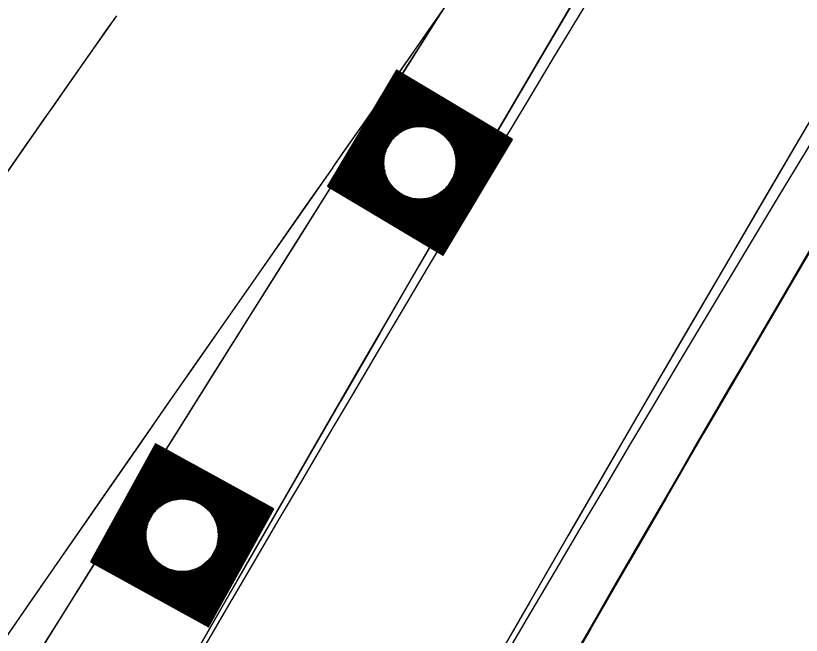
# Model space of a CAD drawing. Extents: x 14104283 to 14128447, y 8633203 to 8671666.
# Drawn here: x 14119076 to 14119111.67, y 8668780.45 to 8668808.59 of the extents above; entities that cross this region are included whole.
import ezdxf

# ---------------------------------------------------------------- set-up
doc = ezdxf.new("R2010")
doc.units = 0
for name, color, linetype in [('dsnCellElements', 7, 'Continuous'), ('dsnShadingPaved', 7, 'Continuous'), ('dsnStdLabel', 7, 'Continuous'), ('dsnStgShadingPrevPav', 7, 'Continuous'), ('dsnTapeExistingChannelizingLaneYellow', 7, 'Continuous'), ('dsnTapeRemoveChannelizingWhite', 7, 'Continuous'), ('dsnTapeRemoveChannelizingYellow', 7, 'Continuous')]:
    doc.layers.add(name, color=color, linetype=linetype)

msp = doc.modelspace()

# ---------------------------------------------------------------- linework, layer by layer
at = {"layer": 'dsnCellElements'}
for centre in [(14119094.353, 8668801.906), (14119083.556, 8668784.99)]:
    msp.add_circle(centre, 1.65, dxfattribs=at)
at = {"layer": 'dsnShadingPaved'}
for centre, radius, start, end in [((14116224.945, 8670811.467), 3500, 324.954927, 327.159261), ((14121955.849, 8666791.923), 3512, 144.954928, 152.692114), ((14121955.849, 8666791.923), 3512, 144.954928, 145.38458), ((14121955.849, 8666791.923), 3500, 144.954928, 152.692114)]:
    msp.add_arc(centre, radius, start, end, dxfattribs=at)
at = {"layer": 'dsnStdLabel'}
for points in [[(14119095.412, 8668797.706), (14119098.552, 8668802.966), (14119093.293, 8668806.106), (14119090.153, 8668800.847), (14119095.412, 8668797.706)], [(14119095.409, 8668797.708), (14119098.548, 8668802.965), (14119093.294, 8668806.102), (14119090.157, 8668800.848), (14119095.414, 8668797.709)], [(14119095.406, 8668797.71), (14119098.543, 8668802.963), (14119093.295, 8668806.097), (14119090.162, 8668800.849), (14119095.415, 8668797.712)], [(14119095.449, 8668797.846), (14119098.498, 8668802.952), (14119093.307, 8668806.052), (14119090.207, 8668800.861), (14119095.432, 8668797.74)], [(14119095.438, 8668797.891), (14119098.453, 8668802.941), (14119093.318, 8668806.007), (14119090.252, 8668800.872), (14119095.449, 8668797.769)], [(14119095.426, 8668797.936), (14119098.408, 8668802.929), (14119093.33, 8668805.961), (14119090.297, 8668800.883), (14119095.466, 8668797.797)], [(14119095.415, 8668797.981), (14119098.362, 8668802.918), (14119093.341, 8668805.916), (14119090.343, 8668800.895), (14119095.449, 8668797.846)], [(14119095.403, 8668798.027), (14119098.317, 8668802.906), (14119093.353, 8668805.871), (14119090.388, 8668800.906), (14119095.438, 8668797.891)], [(14119095.392, 8668798.072), (14119098.272, 8668802.895), (14119093.364, 8668805.826), (14119090.433, 8668800.918), (14119095.426, 8668797.936)], [(14119095.381, 8668798.117), (14119098.227, 8668802.883), (14119093.375, 8668805.78), (14119090.478, 8668800.929), (14119095.415, 8668797.981)], [(14119095.369, 8668798.162), (14119098.181, 8668802.872), (14119093.387, 8668805.735), (14119090.524, 8668800.94), (14119095.403, 8668798.027)], [(14119095.358, 8668798.208), (14119098.136, 8668802.861), (14119093.398, 8668805.69), (14119090.569, 8668800.952), (14119095.392, 8668798.072)], [(14119095.346, 8668798.253), (14119098.091, 8668802.849), (14119093.41, 8668805.645), (14119090.614, 8668800.963), (14119095.381, 8668798.117)], [(14119095.335, 8668798.298), (14119098.046, 8668802.838), (14119093.421, 8668805.599), (14119090.66, 8668800.975), (14119095.369, 8668798.162)], [(14119095.324, 8668798.343), (14119098, 8668802.826), (14119093.432, 8668805.554), (14119090.705, 8668800.986), (14119095.358, 8668798.208)], [(14119095.312, 8668798.389), (14119097.955, 8668802.815), (14119093.444, 8668805.509), (14119090.75, 8668800.998), (14119095.346, 8668798.253)], [(14119095.301, 8668798.434), (14119097.91, 8668802.804), (14119093.455, 8668805.464), (14119090.795, 8668801.009), (14119095.335, 8668798.298)], [(14119095.289, 8668798.479), (14119097.865, 8668802.792), (14119093.467, 8668805.418), (14119090.841, 8668801.02), (14119095.324, 8668798.343)], [(14119095.278, 8668798.524), (14119097.819, 8668802.781), (14119093.478, 8668805.373), (14119090.886, 8668801.032), (14119095.312, 8668798.389)], [(14119095.266, 8668798.57), (14119097.774, 8668802.769), (14119093.49, 8668805.328), (14119090.931, 8668801.043), (14119095.301, 8668798.434)], [(14119095.255, 8668798.615), (14119097.729, 8668802.758), (14119093.501, 8668805.283), (14119090.976, 8668801.055), (14119095.289, 8668798.479)], [(14119095.244, 8668798.66), (14119097.684, 8668802.747), (14119093.512, 8668805.237), (14119091.022, 8668801.066), (14119095.278, 8668798.524)], [(14119095.232, 8668798.705), (14119097.638, 8668802.735), (14119093.524, 8668805.192), (14119091.067, 8668801.077), (14119095.266, 8668798.57)], [(14119095.221, 8668798.751), (14119097.593, 8668802.724), (14119093.535, 8668805.147), (14119091.112, 8668801.089), (14119095.255, 8668798.615)], [(14119095.209, 8668798.796), (14119097.548, 8668802.712), (14119093.547, 8668805.102), (14119091.157, 8668801.1), (14119095.244, 8668798.66)], [(14119095.198, 8668798.841), (14119097.503, 8668802.701), (14119093.558, 8668805.056), (14119091.203, 8668801.112), (14119095.232, 8668798.705)], [(14119095.187, 8668798.886), (14119097.457, 8668802.689), (14119093.569, 8668805.011), (14119091.248, 8668801.123), (14119095.221, 8668798.751)], [(14119095.175, 8668798.932), (14119097.412, 8668802.678), (14119093.581, 8668804.966), (14119091.293, 8668801.134), (14119095.209, 8668798.796)], [(14119095.164, 8668798.977), (14119097.367, 8668802.667), (14119093.592, 8668804.921), (14119091.338, 8668801.146), (14119095.198, 8668798.841)], [(14119095.152, 8668799.022), (14119097.322, 8668802.655), (14119093.604, 8668804.875), (14119091.384, 8668801.157), (14119095.187, 8668798.886)], [(14119095.141, 8668799.067), (14119097.276, 8668802.644), (14119093.615, 8668804.83), (14119091.429, 8668801.169), (14119095.175, 8668798.932)], [(14119095.129, 8668799.113), (14119097.231, 8668802.632), (14119093.626, 8668804.785), (14119091.474, 8668801.18), (14119095.164, 8668798.977)], [(14119095.118, 8668799.158), (14119097.186, 8668802.621), (14119093.638, 8668804.74), (14119091.519, 8668801.192), (14119095.152, 8668799.022)], [(14119095.107, 8668799.203), (14119097.141, 8668802.61), (14119093.649, 8668804.694), (14119091.565, 8668801.203), (14119095.141, 8668799.067)], [(14119095.095, 8668799.248), (14119097.095, 8668802.598), (14119093.661, 8668804.649), (14119091.61, 8668801.214), (14119095.129, 8668799.113)], [(14119095.084, 8668799.294), (14119097.05, 8668802.587), (14119093.672, 8668804.604), (14119091.655, 8668801.226), (14119095.118, 8668799.158)], [(14119095.072, 8668799.339), (14119097.005, 8668802.575), (14119093.684, 8668804.559), (14119091.7, 8668801.237), (14119095.107, 8668799.203)], [(14119095.061, 8668799.384), (14119096.96, 8668802.564), (14119093.695, 8668804.513), (14119091.746, 8668801.249), (14119095.095, 8668799.248)], [(14119095.05, 8668799.429), (14119096.914, 8668802.552), (14119093.706, 8668804.468), (14119091.791, 8668801.26), (14119095.084, 8668799.294)], [(14119095.038, 8668799.475), (14119096.869, 8668802.541), (14119093.718, 8668804.423), (14119091.836, 8668801.271), (14119095.072, 8668799.339)], [(14119095.027, 8668799.52), (14119096.824, 8668802.53), (14119093.729, 8668804.378), (14119091.881, 8668801.283), (14119095.061, 8668799.384)], [(14119095.015, 8668799.565), (14119096.779, 8668802.518), (14119093.741, 8668804.332), (14119091.927, 8668801.294), (14119095.05, 8668799.429)], [(14119095.004, 8668799.61), (14119096.733, 8668802.507), (14119093.752, 8668804.287), (14119091.972, 8668801.306), (14119095.038, 8668799.475)], [(14119094.992, 8668799.656), (14119096.688, 8668802.495), (14119093.763, 8668804.242), (14119092.017, 8668801.317), (14119095.027, 8668799.52)], [(14119094.981, 8668799.701), (14119096.643, 8668802.484), (14119093.775, 8668804.197), (14119092.062, 8668801.329), (14119095.015, 8668799.565)], [(14119094.97, 8668799.746), (14119096.598, 8668802.473), (14119093.786, 8668804.151), (14119092.108, 8668801.34), (14119095.004, 8668799.61)], [(14119094.911, 8668803.441), (14119093.798, 8668804.106), (14119093.133, 8668802.993)], [(14119094.775, 8668803.484), (14119093.809, 8668804.061), (14119093.233, 8668803.095)], [(14119094.669, 8668803.509), (14119093.821, 8668804.016), (14119093.314, 8668803.167)], [(14119094.579, 8668803.524), (14119093.832, 8668803.97), (14119093.386, 8668803.223)], [(14119094.5, 8668803.533), (14119093.843, 8668803.925), (14119093.451, 8668803.269)], [(14119094.427, 8668803.538), (14119093.855, 8668803.88), (14119093.513, 8668803.307)], [(14119094.36, 8668803.54), (14119093.866, 8668803.835), (14119093.571, 8668803.341)], [(14119094.297, 8668803.539), (14119093.878, 8668803.789), (14119093.627, 8668803.37)], [(14119094.238, 8668803.536), (14119093.889, 8668803.744), (14119093.681, 8668803.395)], [(14119094.182, 8668803.531), (14119093.9, 8668803.699), (14119093.732, 8668803.417)], [(14119094.128, 8668803.524), (14119093.912, 8668803.654), (14119093.783, 8668803.437)], [(14119094.077, 8668803.516), (14119093.923, 8668803.608), (14119093.831, 8668803.454)], [(14119094.028, 8668803.507), (14119093.935, 8668803.563), (14119093.879, 8668803.47)], [(14119093.981, 8668803.497), (14119093.946, 8668803.518), (14119093.925, 8668803.483)], [(14119095.888, 8668801.348), (14119096.552, 8668802.461), (14119095.439, 8668803.126)], [(14119095.931, 8668801.484), (14119096.507, 8668802.45), (14119095.542, 8668803.026)], [(14119095.955, 8668801.59), (14119096.462, 8668802.438), (14119095.613, 8668802.945)], [(14119095.97, 8668801.679), (14119096.417, 8668802.427), (14119095.669, 8668802.873)], [(14119095.979, 8668801.759), (14119096.371, 8668802.415), (14119095.715, 8668802.807)], [(14119095.984, 8668801.832), (14119096.326, 8668802.404), (14119095.754, 8668802.746)], [(14119092.817, 8668802.464), (14119092.153, 8668801.351), (14119093.266, 8668800.687)], [(14119095.986, 8668801.899), (14119096.281, 8668802.393), (14119095.787, 8668802.687)], [(14119095.985, 8668801.962), (14119096.236, 8668802.381), (14119095.816, 8668802.632)], [(14119095.982, 8668802.021), (14119096.19, 8668802.37), (14119095.842, 8668802.578)], [(14119095.977, 8668802.077), (14119096.145, 8668802.358), (14119095.864, 8668802.526)], [(14119095.971, 8668802.131), (14119096.1, 8668802.347), (14119095.883, 8668802.476)], [(14119095.963, 8668802.182), (14119096.055, 8668802.336), (14119095.901, 8668802.428)], [(14119095.954, 8668802.231), (14119096.009, 8668802.324), (14119095.916, 8668802.38)], [(14119092.775, 8668802.328), (14119092.198, 8668801.363), (14119093.163, 8668800.786)], [(14119092.75, 8668802.223), (14119092.243, 8668801.374), (14119093.092, 8668800.867)], [(14119092.735, 8668802.133), (14119092.289, 8668801.386), (14119093.036, 8668800.939)], [(14119092.726, 8668802.053), (14119092.334, 8668801.397), (14119092.99, 8668801.005)], [(14119095.943, 8668802.278), (14119095.964, 8668802.313), (14119095.929, 8668802.334)], [(14119092.721, 8668801.981), (14119092.379, 8668801.408), (14119092.951, 8668801.067)], [(14119092.719, 8668801.914), (14119092.424, 8668801.42), (14119092.918, 8668801.125)], [(14119092.72, 8668801.851), (14119092.47, 8668801.431), (14119092.889, 8668801.181)], [(14119092.723, 8668801.792), (14119092.515, 8668801.443), (14119092.864, 8668801.234)], [(14119092.728, 8668801.735), (14119092.56, 8668801.454), (14119092.841, 8668801.286)], [(14119092.735, 8668801.682), (14119092.605, 8668801.466), (14119092.822, 8668801.336)], [(14119092.742, 8668801.631), (14119092.651, 8668801.477), (14119092.804, 8668801.385)], [(14119092.752, 8668801.582), (14119092.696, 8668801.488), (14119092.789, 8668801.433)], [(14119092.762, 8668801.535), (14119092.741, 8668801.5), (14119092.776, 8668801.479)], [(14119094.924, 8668799.927), (14119095.32, 8668800.59)], [(14119094.935, 8668799.882), (14119095.391, 8668800.646)], [(14119094.947, 8668799.837), (14119095.473, 8668800.717)], [(14119094.958, 8668799.791), (14119095.572, 8668800.819)], [(14119093.795, 8668800.371), (14119094.992, 8668799.656)], [(14119093.931, 8668800.328), (14119094.981, 8668799.701)], [(14119094.036, 8668800.304), (14119094.97, 8668799.746)], [(14119094.126, 8668800.289), (14119094.958, 8668799.791)], [(14119094.205, 8668800.279), (14119094.947, 8668799.837)], [(14119094.278, 8668800.274), (14119094.935, 8668799.882)], [(14119094.345, 8668800.273), (14119094.924, 8668799.927)], [(14119094.408, 8668800.274), (14119094.913, 8668799.972)], [(14119094.467, 8668800.277), (14119094.901, 8668800.018)], [(14119094.523, 8668800.282), (14119094.89, 8668800.063)], [(14119094.577, 8668800.288), (14119094.878, 8668800.108)], [(14119094.628, 8668800.296), (14119094.867, 8668800.153)], [(14119094.677, 8668800.305), (14119094.856, 8668800.199)], [(14119094.724, 8668800.316), (14119094.844, 8668800.244)], [(14119094.844, 8668800.244), (14119094.923, 8668800.375)], [(14119094.856, 8668800.199), (14119094.973, 8668800.395)], [(14119094.867, 8668800.153), (14119095.024, 8668800.417)], [(14119094.878, 8668800.108), (14119095.078, 8668800.443)], [(14119094.89, 8668800.063), (14119095.134, 8668800.472)], [(14119094.901, 8668800.018), (14119095.192, 8668800.505)], [(14119094.913, 8668799.972), (14119095.254, 8668800.544)], [(14119084.761, 8668780.829), (14119087.716, 8668786.195), (14119082.351, 8668789.15), (14119079.395, 8668783.784), (14119084.761, 8668780.829)], [(14119084.758, 8668780.831), (14119087.712, 8668786.194), (14119082.352, 8668789.146), (14119079.4, 8668783.786), (14119084.763, 8668780.832)], [(14119084.755, 8668780.833), (14119087.707, 8668786.193), (14119082.353, 8668789.141), (14119079.404, 8668783.787), (14119084.764, 8668780.835)], [(14119084.793, 8668780.97), (14119087.662, 8668786.18), (14119082.366, 8668789.096), (14119079.449, 8668783.8), (14119084.78, 8668780.864)], [(14119084.78, 8668781.015), (14119087.618, 8668786.167), (14119082.379, 8668789.052), (14119079.494, 8668783.813), (14119084.796, 8668780.893)], [(14119084.767, 8668781.06), (14119087.573, 8668786.154), (14119082.392, 8668789.007), (14119079.539, 8668783.826), (14119084.812, 8668780.922)], [(14119084.754, 8668781.104), (14119087.528, 8668786.141), (14119082.405, 8668788.962), (14119079.584, 8668783.839), (14119084.793, 8668780.97)], [(14119084.741, 8668781.149), (14119087.483, 8668786.128), (14119082.418, 8668788.917), (14119079.629, 8668783.852), (14119084.78, 8668781.015)], [(14119084.728, 8668781.194), (14119087.438, 8668786.115), (14119082.431, 8668788.872), (14119079.673, 8668783.865), (14119084.767, 8668781.06)], [(14119084.715, 8668781.239), (14119087.394, 8668786.102), (14119082.444, 8668788.827), (14119079.718, 8668783.878), (14119084.754, 8668781.104)], [(14119084.702, 8668781.284), (14119087.349, 8668786.089), (14119082.457, 8668788.783), (14119079.763, 8668783.891), (14119084.741, 8668781.149)], [(14119084.689, 8668781.329), (14119087.304, 8668786.076), (14119082.47, 8668788.738), (14119079.808, 8668783.904), (14119084.728, 8668781.194)], [(14119084.677, 8668781.373), (14119087.259, 8668786.063), (14119082.483, 8668788.693), (14119079.853, 8668783.917), (14119084.715, 8668781.239)], [(14119084.664, 8668781.418), (14119087.214, 8668786.05), (14119082.496, 8668788.648), (14119079.898, 8668783.93), (14119084.702, 8668781.284)], [(14119084.651, 8668781.463), (14119087.169, 8668786.037), (14119082.509, 8668788.603), (14119079.942, 8668783.943), (14119084.689, 8668781.329)], [(14119084.638, 8668781.508), (14119087.125, 8668786.024), (14119082.522, 8668788.558), (14119079.987, 8668783.956), (14119084.677, 8668781.373)], [(14119084.625, 8668781.553), (14119087.08, 8668786.011), (14119082.535, 8668788.514), (14119080.032, 8668783.969), (14119084.664, 8668781.418)], [(14119084.612, 8668781.597), (14119087.035, 8668785.998), (14119082.548, 8668788.469), (14119080.077, 8668783.982), (14119084.651, 8668781.463)], [(14119084.599, 8668781.642), (14119086.99, 8668785.985), (14119082.561, 8668788.424), (14119080.122, 8668783.995), (14119084.638, 8668781.508)], [(14119084.586, 8668781.687), (14119086.945, 8668785.972), (14119082.574, 8668788.379), (14119080.166, 8668784.008), (14119084.625, 8668781.553)], [(14119084.573, 8668781.732), (14119086.9, 8668785.959), (14119082.587, 8668788.334), (14119080.211, 8668784.021), (14119084.612, 8668781.597)], [(14119084.56, 8668781.777), (14119086.856, 8668785.946), (14119082.6, 8668788.289), (14119080.256, 8668784.034), (14119084.599, 8668781.642)], [(14119084.547, 8668781.822), (14119086.811, 8668785.933), (14119082.613, 8668788.245), (14119080.301, 8668784.047), (14119084.586, 8668781.687)], [(14119084.534, 8668781.866), (14119086.766, 8668785.92), (14119082.626, 8668788.2), (14119080.346, 8668784.06), (14119084.573, 8668781.732)], [(14119084.521, 8668781.911), (14119086.721, 8668785.907), (14119082.639, 8668788.155), (14119080.391, 8668784.073), (14119084.56, 8668781.777)], [(14119084.508, 8668781.956), (14119086.676, 8668785.894), (14119082.652, 8668788.11), (14119080.435, 8668784.086), (14119084.547, 8668781.822)], [(14119084.495, 8668782.001), (14119086.631, 8668785.881), (14119082.665, 8668788.065), (14119080.48, 8668784.099), (14119084.534, 8668781.866)], [(14119084.482, 8668782.046), (14119086.587, 8668785.868), (14119082.678, 8668788.021), (14119080.525, 8668784.112), (14119084.521, 8668781.911)], [(14119084.469, 8668782.091), (14119086.542, 8668785.855), (14119082.691, 8668787.976), (14119080.57, 8668784.125), (14119084.508, 8668781.956)], [(14119084.456, 8668782.135), (14119086.497, 8668785.842), (14119082.704, 8668787.931), (14119080.615, 8668784.138), (14119084.495, 8668782.001)], [(14119084.443, 8668782.18), (14119086.452, 8668785.829), (14119082.717, 8668787.886), (14119080.66, 8668784.151), (14119084.482, 8668782.046)], [(14119084.43, 8668782.225), (14119086.407, 8668785.816), (14119082.73, 8668787.841), (14119080.704, 8668784.164), (14119084.469, 8668782.091)], [(14119084.417, 8668782.27), (14119086.363, 8668785.803), (14119082.743, 8668787.796), (14119080.749, 8668784.177), (14119084.456, 8668782.135)], [(14119084.404, 8668782.315), (14119086.318, 8668785.79), (14119082.756, 8668787.752), (14119080.794, 8668784.19), (14119084.443, 8668782.18)], [(14119084.391, 8668782.359), (14119086.273, 8668785.777), (14119082.769, 8668787.707), (14119080.839, 8668784.203), (14119084.43, 8668782.225)], [(14119084.378, 8668782.404), (14119086.228, 8668785.764), (14119082.782, 8668787.662), (14119080.884, 8668784.216), (14119084.417, 8668782.27)], [(14119084.365, 8668782.449), (14119086.183, 8668785.751), (14119082.795, 8668787.617), (14119080.929, 8668784.229), (14119084.404, 8668782.315)], [(14119084.352, 8668782.494), (14119086.138, 8668785.738), (14119082.808, 8668787.572), (14119080.973, 8668784.242), (14119084.391, 8668782.359)], [(14119084.339, 8668782.539), (14119086.094, 8668785.725), (14119082.821, 8668787.527), (14119081.018, 8668784.255), (14119084.378, 8668782.404)], [(14119084.326, 8668782.584), (14119086.049, 8668785.712), (14119082.834, 8668787.483), (14119081.063, 8668784.268), (14119084.365, 8668782.449)], [(14119084.313, 8668782.628), (14119086.004, 8668785.699), (14119082.847, 8668787.438), (14119081.108, 8668784.281), (14119084.352, 8668782.494)], [(14119084.3, 8668782.673), (14119085.959, 8668785.686), (14119082.86, 8668787.393), (14119081.153, 8668784.294), (14119084.339, 8668782.539)], [(14119084.287, 8668782.718), (14119085.914, 8668785.673), (14119082.873, 8668787.348), (14119081.197, 8668784.306), (14119084.326, 8668782.584)], [(14119084.274, 8668782.763), (14119085.869, 8668785.66), (14119082.886, 8668787.303), (14119081.242, 8668784.319), (14119084.313, 8668782.628)], [(14119084.261, 8668782.808), (14119085.825, 8668785.647), (14119082.899, 8668787.259), (14119081.287, 8668784.332), (14119084.3, 8668782.673)], [(14119084.248, 8668782.853), (14119085.78, 8668785.634), (14119082.912, 8668787.214), (14119081.332, 8668784.345), (14119084.287, 8668782.718)], [(14119084.06, 8668786.544), (14119082.925, 8668787.169), (14119082.299, 8668786.033)], [(14119083.922, 8668786.582), (14119082.938, 8668787.124), (14119082.395, 8668786.139)], [(14119083.816, 8668786.602), (14119082.951, 8668787.079), (14119082.474, 8668786.213)], [(14119083.726, 8668786.614), (14119082.964, 8668787.034), (14119082.543, 8668786.272)], [(14119083.646, 8668786.621), (14119082.976, 8668786.99), (14119082.608, 8668786.32)], [(14119083.573, 8668786.623), (14119082.989, 8668786.945), (14119082.668, 8668786.361)], [(14119083.506, 8668786.623), (14119083.002, 8668786.9), (14119082.725, 8668786.396)], [(14119083.443, 8668786.619), (14119083.015, 8668786.855), (14119082.78, 8668786.427)], [(14119083.384, 8668786.614), (14119083.028, 8668786.81), (14119082.832, 8668786.454)], [(14119083.328, 8668786.607), (14119083.041, 8668786.765), (14119082.883, 8668786.478)], [(14119083.275, 8668786.599), (14119083.054, 8668786.721), (14119082.933, 8668786.5)], [(14119083.224, 8668786.589), (14119083.067, 8668786.676), (14119082.981, 8668786.519)], [(14119083.176, 8668786.578), (14119083.08, 8668786.631), (14119083.028, 8668786.536)], [(14119083.129, 8668786.567), (14119083.093, 8668786.586), (14119083.074, 8668786.55)], [(14119085.11, 8668784.486), (14119085.735, 8668785.621), (14119084.599, 8668786.246)], [(14119085.148, 8668784.623), (14119085.69, 8668785.608), (14119084.705, 8668786.151)], [(14119085.168, 8668784.729), (14119085.645, 8668785.595), (14119084.779, 8668786.072)], [(14119085.18, 8668784.819), (14119085.6, 8668785.582), (14119084.838, 8668786.002)], [(14119085.187, 8668784.9), (14119085.556, 8668785.569), (14119084.886, 8668785.938)], [(14119085.189, 8668784.972), (14119085.511, 8668785.556), (14119084.927, 8668785.878)], [(14119085.189, 8668785.039), (14119085.466, 8668785.543), (14119084.962, 8668785.821)], [(14119085.185, 8668785.102), (14119085.421, 8668785.53), (14119084.993, 8668785.766)], [(14119085.18, 8668785.161), (14119085.376, 8668785.517), (14119085.02, 8668785.713)], [(14119085.173, 8668785.217), (14119085.332, 8668785.504), (14119085.045, 8668785.662)], [(14119085.165, 8668785.27), (14119085.287, 8668785.491), (14119085.066, 8668785.613)], [(14119082.002, 8668785.494), (14119081.377, 8668784.358), (14119082.512, 8668783.733)], [(14119081.964, 8668785.356), (14119081.422, 8668784.371), (14119082.407, 8668783.829)], [(14119081.943, 8668785.25), (14119081.466, 8668784.384), (14119082.332, 8668783.908)], [(14119085.155, 8668785.321), (14119085.242, 8668785.478), (14119085.085, 8668785.565)], [(14119085.145, 8668785.37), (14119085.197, 8668785.465), (14119085.102, 8668785.518)], [(14119085.133, 8668785.417), (14119085.152, 8668785.452), (14119085.117, 8668785.472)], [(14119081.931, 8668785.16), (14119081.511, 8668784.397), (14119082.274, 8668783.977)], [(14119081.925, 8668785.08), (14119081.556, 8668784.41), (14119082.226, 8668784.042)], [(14119081.922, 8668785.007), (14119081.601, 8668784.423), (14119082.185, 8668784.102)], [(14119081.923, 8668784.94), (14119081.646, 8668784.436), (14119082.149, 8668784.159)], [(14119081.926, 8668784.877), (14119081.691, 8668784.449), (14119082.119, 8668784.214)], [(14119081.931, 8668784.818), (14119081.735, 8668784.462), (14119082.091, 8668784.266)], [(14119081.938, 8668784.762), (14119081.78, 8668784.475), (14119082.067, 8668784.317)], [(14119081.947, 8668784.709), (14119081.825, 8668784.488), (14119082.046, 8668784.367)], [(14119081.956, 8668784.658), (14119081.87, 8668784.501), (14119082.027, 8668784.415)], [(14119081.967, 8668784.61), (14119081.915, 8668784.514), (14119082.01, 8668784.462)], [(14119081.979, 8668784.563), (14119081.96, 8668784.527), (14119081.995, 8668784.508)], [(14119084.222, 8668782.942), (14119084.717, 8668783.84)], [(14119084.235, 8668782.897), (14119084.813, 8668783.946)], [(14119084.105, 8668783.346), (14119084.179, 8668783.48)], [(14119084.118, 8668783.301), (14119084.228, 8668783.501)], [(14119084.131, 8668783.256), (14119084.279, 8668783.525)], [(14119084.144, 8668783.211), (14119084.332, 8668783.552)], [(14119084.157, 8668783.166), (14119084.387, 8668783.583)], [(14119084.17, 8668783.122), (14119084.444, 8668783.619)], [(14119084.183, 8668783.077), (14119084.504, 8668783.66)], [(14119084.196, 8668783.032), (14119084.568, 8668783.708)], [(14119084.209, 8668782.987), (14119084.638, 8668783.766)], [(14119083.052, 8668783.436), (14119084.274, 8668782.763)], [(14119083.189, 8668783.398), (14119084.261, 8668782.808)], [(14119083.295, 8668783.377), (14119084.248, 8668782.853)], [(14119083.386, 8668783.365), (14119084.235, 8668782.897)], [(14119083.466, 8668783.359), (14119084.222, 8668782.942)], [(14119083.538, 8668783.356), (14119084.209, 8668782.987)], [(14119083.606, 8668783.357), (14119084.196, 8668783.032)], [(14119083.668, 8668783.36), (14119084.183, 8668783.077)], [(14119083.727, 8668783.365), (14119084.17, 8668783.122)], [(14119083.783, 8668783.372), (14119084.157, 8668783.166)], [(14119083.836, 8668783.381), (14119084.144, 8668783.211)], [(14119083.887, 8668783.39), (14119084.131, 8668783.256)], [(14119083.936, 8668783.401), (14119084.118, 8668783.301)], [(14119083.983, 8668783.413), (14119084.105, 8668783.346)]]:
    msp.add_lwpolyline(points, dxfattribs=at)
at = {"layer": 'dsnStgShadingPrevPav'}
for centre, radius, start, end in [((14123732.957, 8665874.379), 5512, 146.425624, 157.163302), ((14123732.586, 8665873.821), 5512, 146.502133, 150.361956), ((14123732.846, 8665874.198), 5488.008, 146.41277, 150.668735), ((14123732.957, 8665874.379), 5488, 146.421187, 157.163302), ((14121592.114, 8667345.675), 2888.949, 147.236664, 156.233892), ((14121592.107, 8667345.679), 2888.949, 147.236664, 155.318405), ((14121592.114, 8667345.675), 2876.949, 147.18034, 155.903428), ((14121592.114, 8667345.675), 2873.949, 147.181139, 155.903428), ((14121592.114, 8667345.675), 2876.949, 147.240092, 156.233892), ((14121591.751, 8667345.113), 2873.957, 147.236288, 151.151672), ((14121592.114, 8667345.675), 2864.949, 147.157369, 151.16499)]:
    msp.add_arc(centre, radius, start, end, dxfattribs=at)
at = {"layer": 'dsnTapeExistingChannelizingLaneYellow'}
for centre, start, end in [((14116224.945, 8670811.467), 324.954927, 325.955151), ((14121955.849, 8666791.923), 144.954928, 149.507619)]:
    msp.add_arc(centre, 3500, start, end, dxfattribs=at)
at = {"layer": 'dsnTapeRemoveChannelizingWhite'}
msp.add_arc((14120823.304, 8667767.54), 2000, 143.15224, 151.245378, dxfattribs=at)
at = {"layer": 'dsnTapeRemoveChannelizingYellow'}
msp.add_arc((14120823.304, 8667767.54), 2012, 143.15224, 151.245378, dxfattribs=at)

doc.saveas('drawing.dxf')
